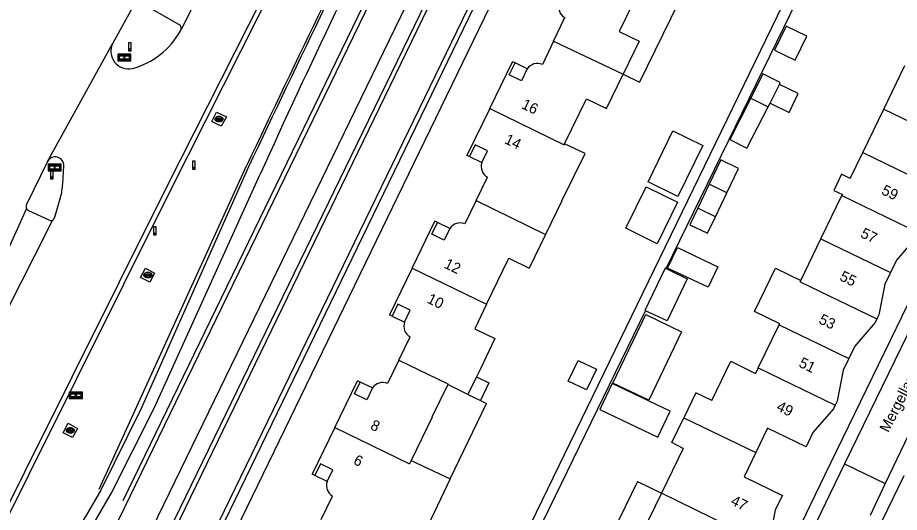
# Model space of a CAD drawing. Extents: x 194485 to 197793, y 468269 to 470822.
# Drawn here: x 196919.9 to 197019.3, y 469495.9 to 469551.6 of the extents above; entities that cross this region are included whole.
import ezdxf

# ---------------------------------------------------------------- set-up
doc = ezdxf.new("R2010")
doc.units = 0
for name, color, linetype in [('BGT begrenzing pand op maaiveld onder overbouw', 7, 'Continuous'), ('BGT grensvlak gebouwinstallatie plus 1', 7, 'Continuous'), ('BGT grensvlak onbegroeid terreindeel', 7, 'Continuous'), ('BGT grensvlak ondersteunend wegdeel', 7, 'Continuous'), ('BGT grensvlak overig bouwwerk uitbreiding populatie', 7, 'Continuous'), ('BGT grensvlak pand deel overbouw', 7, 'Continuous'), ('BGT grensvlak pand op maaiveld', 7, 'Continuous'), ('BGT grensvlak pand op maaiveld LR', 7, 'Continuous'), ('BGT grensvlak wegdeel', 7, 'Continuous'), ('BGT lijnelement scheiding geluidsscherm', 7, 'Continuous'), ('BGT lijnelement scheiding hek', 7, 'Continuous'), ('BGT puntobject bord verkeersbord', 7, 'Continuous'), ('BGT puntobject paal portaal', 7, 'Continuous'), ('BGT puntobject paal verkeersregelinstallatiepaal', 7, 'Continuous'), ('BGT puntobject put kolk', 7, 'Continuous'), ('BGT tekst huisnummerreeks', 7, 'Continuous'), ('BGT tekst openbare ruimte label weg', 7, 'Continuous')]:
    doc.layers.add(name, color=color, linetype=linetype)

msp = doc.modelspace()

# ---------------------------------------------------------------- linework, layer by layer
at = {"layer": 'BGT begrenzing pand op maaiveld onder overbouw'}
for points in [[(196977.341, 469545.856), (196976.687, 469544.528), (196975.309, 469545.207), (196975.957, 469546.538)], [(196972.214, 469535.298), (196972.86, 469536.629), (196971.465, 469537.307), (196970.817, 469535.976)], [(196968.621, 469527.873), (196967.982, 469526.537), (196966.564, 469527.216), (196967.21, 469528.548)], [(196963.51, 469517.314), (196964.152, 469518.647), (196962.738, 469519.328), (196962.093, 469517.996)], [(196959.899, 469509.884), (196959.259, 469508.549), (196957.843, 469509.227), (196958.489, 469510.559)], [(196954.778, 469499.332), (196955.421, 469500.664), (196954.018, 469501.342), (196953.372, 469500.011)]]:
    msp.add_lwpolyline(points, dxfattribs=at)
at = {"layer": 'BGT grensvlak gebouwinstallatie plus 1'}
for p, q in [((196994.355, 469553.268), (196990.003, 469544.356)), ((196988.146, 469545.263), (196990.003, 469544.356)), ((196970.652, 469509.169), (196972.051, 469508.491)), ((196972.051, 469508.491), (196972.749, 469508.153)), ((196968.632, 469499.657), (196972.749, 469508.153)), ((196989.765, 469499.347), (196985.951, 469491.492)), ((196989.765, 469499.347), (196992.464, 469498.036))]:
    msp.add_line(p, q, dxfattribs=at)
for points in [[(197004.714, 469541.995), (197006.847, 469540.948), (197007.892, 469543.079), (197005.76, 469544.125)], [(196997.112, 469537.23), (196994.316, 469531.488), (196990.952, 469533.126), (196993.748, 469538.868), (196997.112, 469537.23)], [(196994.263, 469530.824), (196991.97, 469526.159), (196988.432, 469527.898), (196990.725, 469532.563), (196994.263, 469530.824)], [(196996.556, 469530.148), (196995.675, 469528.279), (196997.664, 469527.356), (196998.543, 469529.202)], [(196994.26, 469525.719), (196998.84, 469523.558), (196997.745, 469521.238), (196993.165, 469523.398), (196994.26, 469525.719)], [(196990.689, 469518.161), (196994.718, 469516.235), (196991.029, 469508.519), (196987, 469510.446), (196990.689, 469518.161)], [(196971.608, 469511.142), (196973.008, 469510.464), (196972.051, 469508.491)], [(196985.513, 469507.465), (196992.056, 469504.341), (196993.455, 469507.271), (196986.912, 469510.395), (196985.513, 469507.465)]]:
    msp.add_lwpolyline(points, dxfattribs=at)
at = {"layer": 'BGT grensvlak onbegroeid terreindeel'}
for points in [[(196941.771, 469539.933), (196942.316, 469540.98), (196943.437, 469540.456), (196942.833, 469539.407), (196941.771, 469539.933)], [(196933.719, 469522.35), (196934.294, 469523.398), (196935.312, 469522.822), (196934.784, 469521.806), (196933.719, 469522.35)], [(196925.017, 469504.842), (196925.564, 469505.907), (196926.617, 469505.329), (196926.053, 469504.307), (196925.017, 469504.842)]]:
    msp.add_lwpolyline(points, dxfattribs=at)
at = {"layer": 'BGT grensvlak ondersteunend wegdeel'}
for p, q in [((196938.063, 469550.891), (196933.71, 469553.367)), ((196923.423, 469528.796), (196921.138, 469529.879))]:
    msp.add_line(p, q, dxfattribs=at)
for centre, radius, start, end in [((196937.846, 469550.459), 0.484, 343.31617, 63.29882), ((196921.319, 469530.329), 0.485, 203.20244, 248.10962), ((196923.589, 469529.25), 0.484, 249.93447, 298.68678)]:
    msp.add_arc(centre, radius, start, end, dxfattribs=at)
at = {"layer": 'BGT grensvlak overig bouwwerk uitbreiding populatie'}
for points in [[(197007.548, 469546.854), (197008.857, 469549.553), (197006.517, 469550.688), (197005.208, 469547.988), (197007.548, 469546.854)], [(196981.954, 469510.664), (196983.089, 469513.003), (196985.158, 469511.999), (196984.023, 469509.66), (196981.954, 469510.664)]]:
    msp.add_lwpolyline(points, dxfattribs=at)
at = {"layer": 'BGT grensvlak pand deel overbouw'}
for p, q in [((196977.341, 469545.856), (196975.957, 469546.538)), ((196970.817, 469535.976), (196972.214, 469535.298)), ((196968.621, 469527.873), (196967.21, 469528.548)), ((196962.093, 469517.996), (196963.51, 469517.314)), ((196959.899, 469509.884), (196958.489, 469510.559)), ((196954.778, 469499.332), (196953.372, 469500.011))]:
    msp.add_line(p, q, dxfattribs=at)
at = {"layer": 'BGT grensvlak pand op maaiveld'}
for p, q in [((196980.298, 469549.008), (196981.558, 469551.648)), ((196980.298, 469549.008), (196979.039, 469546.368)), ((196973.1, 469541.398), (196975.669, 469546.679)), ((196975.957, 469546.538), (196975.669, 469546.679)), ((197017.536, 469541.333), (197019.917, 469546.243)), ((197004.714, 469541.995), (197005.76, 469544.125)), ((196973.1, 469541.398), (196970.531, 469536.116)), ((197004.513, 469541.585), (197004.714, 469541.995)), ((197015.158, 469536.432), (197017.536, 469541.333)), ((197013.746, 469533.522), (197015.158, 469536.432)), ((196970.817, 469535.976), (196970.531, 469536.116)), ((196971.562, 469531.03), (196972.844, 469533.657)), ((196997.833, 469532.857), (196996.556, 469530.148)), ((196998.543, 469529.202), (196999.819, 469531.884)), ((197010.448, 469526.721), (197012.803, 469531.577)), ((197012.803, 469531.577), (197012.862, 469531.698)), ((196971.562, 469531.03), (196970.281, 469528.405)), ((196981.234, 469531.006), (196979.393, 469527.209)), ((196998.543, 469529.202), (196996.556, 469530.148)), ((196964.364, 469523.411), (196966.922, 469528.686)), ((196967.21, 469528.548), (196966.922, 469528.686)), ((196979.393, 469527.209), (196977.548, 469523.403)), ((197008.164, 469522.014), (197010.448, 469526.721)), ((196964.364, 469523.411), (196961.805, 469518.135)), ((196962.093, 469517.996), (196961.805, 469518.135)), ((197003.386, 469512.162), (197005.741, 469517.017)), ((197005.741, 469517.017), (197005.797, 469517.133)), ((196962.845, 469513.031), (196964.117, 469515.658)), ((196962.845, 469513.031), (196961.574, 469510.408)), ((196972.048, 469512.049), (196971.608, 469511.142)), ((197003.386, 469512.162), (197003.081, 469511.533)), ((196955.643, 469505.423), (196958.201, 469510.697)), ((196958.489, 469510.559), (196958.201, 469510.697)), ((196971.608, 469511.142), (196970.652, 469509.169)), ((196970.652, 469509.169), (196968.366, 469510.277)), ((196993.622, 469503.723), (196994.988, 469506.536)), ((196955.643, 469505.423), (196953.085, 469500.15)), ((196994.932, 469503.078), (196993.622, 469503.723)), ((196994.932, 469503.078), (196992.464, 469498.036)), ((196964.25, 469501.698), (196968.632, 469499.657)), ((196953.372, 469500.011), (196953.085, 469500.15)), ((196968.632, 469499.657), (196964.164, 469490.245)), ((196954.105, 469495.066), (196955.379, 469497.7)), ((196992.464, 469498.036), (196990.012, 469492.987))]:
    msp.add_line(p, q, dxfattribs=at)
for points in [[(196990.222, 469555.287), (196987.686, 469550.094), (196989.954, 469548.995), (196988.146, 469545.263)], [(196981.544, 469537.42), (196984.007, 469542.498), (196986.275, 469541.4), (196988.146, 469545.263)], [(197005.76, 469544.125), (197005.863, 469544.335), (197003.889, 469545.305), (197002.539, 469542.555)], [(197002.539, 469542.555), (197000.184, 469537.918), (197002.101, 469536.911), (197004.513, 469541.585)], [(196981.234, 469531.006), (196983.876, 469536.308), (196981.544, 469537.42)], [(196999.819, 469531.884), (197001.157, 469534.623), (196999.171, 469535.596), (196997.833, 469532.857)], [(197013.746, 469533.522), (197012.775, 469533.993), (197011.891, 469532.169), (197012.862, 469531.698)], [(197021.468, 469527.374), (197021.279, 469526.989), (197018.978, 469524.3), (197018.303, 469522.911)], [(196972.758, 469519.34), (196975.262, 469524.511), (196977.548, 469523.403)], [(196992.98, 469523.34), (196992.872, 469523.392), (196990.606, 469518.627), (196990.673, 469518.596)], [(197005.797, 469517.133), (197002.969, 469518.495), (197005.324, 469523.383), (197008.164, 469522.014)], [(196992.98, 469523.34), (196995.358, 469522.21), (196993.092, 469517.445), (196990.673, 469518.596)], [(197018.303, 469522.911), (197017.665, 469521.599), (197016.97, 469518.129), (197016.751, 469517.665)], [(196972.758, 469519.34), (196971.409, 469516.556), (196973.695, 469515.448), (196972.048, 469512.049)], [(197016.751, 469517.665), (197016.565, 469517.273), (197014.271, 469514.593), (197013.596, 469513.207)], [(196998.156, 469508.473), (197000.269, 469512.893), (197003.081, 469511.533)], [(197013.596, 469513.207), (197012.949, 469511.877), (197012.27, 469508.417), (197012.057, 469507.956)], [(196968.366, 469510.277), (196966.586, 469506.606), (196966.622, 469506.589), (196964.25, 469501.698)], [(196998.156, 469508.473), (196996.354, 469509.35), (196994.988, 469506.536)], [(197012.057, 469507.956), (197011.867, 469507.545), (197009.527, 469504.88), (197008.766, 469503.265), (197004.434, 469505.351), (197003.097, 469502.599)], [(197003.097, 469502.599), (197001.775, 469499.877), (197006.106, 469497.774), (197005.271, 469496.131), (197004.638, 469492.696), (197004.403, 469492.195)]]:
    msp.add_lwpolyline(points, dxfattribs=at)
for centre, radius, start, end in [((196982.273, 469552.855), 1.403, 161.84563, 239.3581), ((196978.484, 469545.138), 1.35, 65.70829, 147.85111), ((196973.531, 469534.862), 1.388, 161.69861, 240.3062), ((196969.781, 469527.11), 1.388, 68.8789, 146.66053), ((196964.771, 469516.837), 1.348, 159.26409, 240.99632), ((196961.062, 469509.105), 1.4, 68.55566, 146.18744), ((196956.093, 469498.889), 1.387, 161.39403, 239.03942)]:
    msp.add_arc(centre, radius, start, end, dxfattribs=at)
at = {"layer": 'BGT grensvlak pand op maaiveld LR'}
for p, q in [((196980.298, 469549.008), (196988.146, 469545.263)), ((197002.539, 469542.555), (197004.513, 469541.585)), ((196973.1, 469541.398), (196981.493, 469537.315)), ((197017.536, 469541.333), (197026.193, 469537.134)), ((196981.493, 469537.315), (196981.544, 469537.42)), ((197015.158, 469536.432), (197023.012, 469532.623)), ((196999.819, 469531.884), (196997.833, 469532.857)), ((197012.803, 469531.577), (197021.468, 469527.374)), ((196971.562, 469531.03), (196979.393, 469527.209)), ((197010.448, 469526.721), (197018.303, 469522.911)), ((196964.364, 469523.411), (196972.758, 469519.34)), ((197008.092, 469521.865), (197008.164, 469522.014)), ((197008.092, 469521.865), (197016.751, 469517.665)), ((197005.741, 469517.017), (197013.596, 469513.207)), ((197003.386, 469512.162), (197012.057, 469507.956)), ((196994.988, 469506.536), (197003.097, 469502.599)), ((196955.643, 469505.423), (196964.073, 469501.334)), ((196964.25, 469501.698), (196964.073, 469501.334)), ((197000, 469494.349), (196992.464, 469498.036))]:
    msp.add_line(p, q, dxfattribs=at)
msp.add_lwpolyline([(196962.845, 469513.031), (196968.397, 469510.342), (196968.366, 469510.277)], dxfattribs=at)
at = {"layer": 'BGT grensvlak wegdeel'}
for p, q in [((197041.697, 469563.613), (197010.842, 469500)), ((196974.703, 469561.079), (196941.245, 469492.053)), ((196992.98, 469523.34), (197007.815, 469553.727)), ((196933.042, 469553.197), (196930.607, 469548.757)), ((196938.233, 469550.17), (196938.309, 469550.32)), ((196923.251, 469535.439), (196930.607, 469548.757)), ((197031.793, 469539.818), (197013.113, 469501.341)), ((196923.251, 469535.439), (196920.898, 469530.587)), ((196924.962, 469532.921), (196925.099, 469534.936)), ((196924.065, 469529.16), (196924.723, 469531.368)), ((196920.873, 469530.138), (196913.804, 469514.499)), ((196974.539, 469485.423), (196990.673, 469518.596)), ((197022.091, 469508.361), (197017.695, 469499.116)), ((197013.113, 469501.341), (196973.808, 469420.378)), ((197013.113, 469501.341), (197017.695, 469499.116)), ((197010.842, 469500), (197000, 469477.648)), ((197017.695, 469499.116), (197015.983, 469495.516))]:
    msp.add_line(p, q, dxfattribs=at)
for points in [[(196997.936, 469668.445), (196997.746, 469668.042), (196997.25, 469667.234), (196990.444, 469653.481), (196967.805, 469608.71), (196962.124, 469597.598), (196950.747, 469574.821), (196938.309, 469550.32)], [(196897.067, 469451.551), (196896.58, 469451.785), (196900.495, 469459.935), (196905.056, 469469.263), (196915.308, 469489.702), (196936.699, 469532.551), (196958.295, 469575.32), (196979.341, 469617.182), (196994.142, 469646.569), (197003.69, 469665.723)], [(196897.067, 469451.551), (196900.981, 469459.699), (196905.54, 469469.023), (196915.791, 469489.46), (196937.182, 469532.308), (196958.777, 469575.078), (196979.823, 469616.938), (196994.625, 469646.328), (197004.173, 469665.482)], [(196929.961, 469492.33), (196966.155, 469566.891), (196991.33, 469618.862)], [(196932.376, 469484.358), (196971.073, 469564.083), (196995.606, 469614.687)], [(196931.162, 469485.952), (196935.742, 469495.444), (196969.431, 469564.902), (196993.18, 469613.719)], [(196998.345, 469608.6), (196937.162, 469482.348), (196921.058, 469449.274)], [(196922.652, 469448.771), (196977.365, 469561.654), (197000.01, 469608.249)], [(197017.549, 469576.603), (196975.833, 469490.643), (196973.661, 469486.167)], [(196937.576, 469493.841), (196937.59, 469493.871), (196971.01, 469562.821)], [(196945.915, 469534.814), (196933.82, 469507.572), (196929.261, 469498.362), (196927.635, 469495.567), (196926.065, 469493.022), (196922.775, 469486.435)], [(196928.234, 469494.217), (196930.435, 469497.977), (196935.267, 469507.598), (196947.236, 469533.985)], [(196914.217, 469509.915), (196923.41, 469527.939), (196923.821, 469528.826)], [(197021.762, 469492.865), (197017.389, 469494.993), (197019.813, 469500)]]:
    msp.add_lwpolyline(points, dxfattribs=at)
for centre, radius, start, end in [((198953.06, 468587.528), 2219.455, 153.702075, 154.734717), ((197632.831, 469226.179), 751.521, 152.762047, 155.821762), ((196930.528, 469554.369), 8.775, 285.12854, 331.41266), ((196932.404, 469547.862), 2.007, 153.53207, 281.90088), ((196924.113, 469534.959), 0.986, 358.66927, 150.87822), ((196916.631, 469533.408), 8.345, 345.84901, 356.65312), ((196921.321, 469530.338), 0.491, 149.5625, 204.0637), ((196923.584, 469529.255), 0.49, 298.87479, 348.82604)]:
    msp.add_arc(centre, radius, start, end, dxfattribs=at)
at = {"layer": 'BGT lijnelement scheiding geluidsscherm'}
msp.add_line((196929.057, 469498.458), (196945.686, 469534.927), dxfattribs=at)
msp.add_arc((199034.918, 468547.703), 2310.736, 153.715925, 154.707883, dxfattribs=at)
at = {"layer": 'BGT lijnelement scheiding hek'}
msp.add_lwpolyline([(196931.776, 469497.193), (196990.912, 469619.158), (196991.364, 469620.101), (197013.876, 469666.566)], dxfattribs=at)
at = {"layer": 'BGT puntobject bord verkeersbord'}
for points in [[(196931.162, 469547.524), (196931.162, 469546.774), (196932.662, 469546.774), (196932.662, 469547.524)], [(196932.562, 469547.424), (196932.562, 469546.874), (196931.262, 469546.874), (196931.262, 469547.424)], [(196931.262, 469547.424), (196931.262, 469546.874), (196932.562, 469546.874), (196932.562, 469547.424)], [(196932.462, 469547.324), (196932.462, 469546.974), (196931.362, 469546.974), (196931.362, 469547.324)], [(196923.306, 469535.124), (196923.306, 469534.374), (196924.806, 469534.374), (196924.806, 469535.124)], [(196924.706, 469535.024), (196924.706, 469534.474), (196923.406, 469534.474), (196923.406, 469535.024)], [(196923.406, 469535.024), (196923.406, 469534.474), (196924.706, 469534.474), (196924.706, 469535.024)], [(196924.606, 469534.924), (196924.606, 469534.574), (196923.506, 469534.574), (196923.506, 469534.924)], [(196925.696, 469509.431), (196925.696, 469508.681), (196927.196, 469508.681), (196927.196, 469509.431)], [(196927.096, 469509.331), (196927.096, 469508.781), (196925.796, 469508.781), (196925.796, 469509.331)], [(196925.796, 469509.331), (196925.796, 469508.781), (196927.096, 469508.781), (196927.096, 469509.331)], [(196926.996, 469509.231), (196926.996, 469508.881), (196925.896, 469508.881), (196925.896, 469509.231)]]:
    msp.add_lwpolyline(points, close=True, dxfattribs=at)
for centre, start, end in [((196931.912, 469547.149), 0, 180), ((196931.912, 469547.149), 180, 0), ((196924.056, 469534.749), 0, 180), ((196924.056, 469534.749), 180, 0), ((196926.446, 469509.056), 0, 180), ((196926.446, 469509.056), 180, 0)]:
    msp.add_arc(centre, 0.1, start, end, dxfattribs=at)
at = {"layer": 'BGT puntobject paal portaal'}
for points in [[(196932.666, 469548.803), (196932.366, 469548.803), (196932.366, 469547.903), (196932.516, 469547.903)], [(196932.516, 469547.903), (196932.666, 469547.903), (196932.666, 469548.803)], [(196939.892, 469535.457), (196939.592, 469535.457), (196939.592, 469534.557), (196939.742, 469534.557)], [(196939.742, 469534.557), (196939.892, 469534.557), (196939.892, 469535.457)]]:
    msp.add_lwpolyline(points, dxfattribs=at)
for centre, start, end in [((196932.516, 469548.003), 0, 180), ((196932.516, 469548.003), 0, 180), ((196932.516, 469548.003), 180, 0), ((196932.516, 469548.003), 180, 270), ((196932.516, 469548.003), 270, 0), ((196939.742, 469534.657), 0, 180), ((196939.742, 469534.657), 0, 180), ((196939.742, 469534.657), 180, 0), ((196939.742, 469534.657), 180, 270), ((196939.742, 469534.657), 270, 0)]:
    msp.add_arc(centre, 0.1, start, end, dxfattribs=at)
at = {"layer": 'BGT puntobject paal verkeersregelinstallatiepaal'}
for points in [[(196923.901, 469534.377), (196923.601, 469534.377), (196923.601, 469533.477), (196923.751, 469533.477)], [(196923.751, 469533.477), (196923.901, 469533.477), (196923.901, 469534.377)], [(196935.51, 469528.051), (196935.21, 469528.051), (196935.21, 469527.151), (196935.36, 469527.151)], [(196935.36, 469527.151), (196935.51, 469527.151), (196935.51, 469528.051)]]:
    msp.add_lwpolyline(points, dxfattribs=at)
for centre, start, end in [((196923.751, 469533.577), 0, 180), ((196923.751, 469533.577), 0, 180), ((196923.751, 469533.577), 180, 0), ((196923.751, 469533.577), 180, 270), ((196923.751, 469533.577), 270, 0), ((196935.36, 469527.251), 0, 180), ((196935.36, 469527.251), 0, 180), ((196935.36, 469527.251), 180, 0), ((196935.36, 469527.251), 180, 270), ((196935.36, 469527.251), 270, 0)]:
    msp.add_arc(centre, 0.1, start, end, dxfattribs=at)
at = {"layer": 'BGT puntobject put kolk'}
for p, q in [((196942.485, 469540.248), (196942.328, 469540.248)), ((196942.328, 469540.174), (196942.485, 469540.174)), ((196942.828, 469540.248), (196942.671, 469540.248)), ((196942.671, 469540.174), (196942.828, 469540.174)), ((196934.468, 469522.66), (196934.311, 469522.66)), ((196934.311, 469522.585), (196934.468, 469522.585)), ((196934.811, 469522.66), (196934.654, 469522.66)), ((196934.654, 469522.585), (196934.811, 469522.585)), ((196925.727, 469505.139), (196925.57, 469505.139)), ((196925.57, 469505.063), (196925.727, 469505.063)), ((196926.07, 469505.139), (196925.913, 469505.139)), ((196925.913, 469505.063), (196926.07, 469505.063))]:
    msp.add_line(p, q, dxfattribs=at)
for centre, radius, start, end in [((196942.578, 469540.211), 0.1, 0, 180), ((196942.328, 469540.211), 0.0375, 90, 270), ((196942.578, 469540.211), 0.1, 157.97569, 180), ((196942.578, 469540.211), 0.1, 180, 202.02431), ((196942.578, 469540.211), 0.1, 180, 0), ((196942.578, 469540.211), 0.1, 0, 22.02431), ((196942.578, 469540.211), 0.1, 337.97569, 0), ((196942.828, 469540.211), 0.0375, 270, 90), ((196934.311, 469522.623), 0.0375, 90, 270), ((196934.561, 469522.623), 0.1, 0, 180), ((196934.561, 469522.623), 0.1, 157.97569, 180), ((196934.561, 469522.623), 0.1, 180, 202.02431), ((196934.561, 469522.623), 0.1, 180, 0), ((196934.561, 469522.623), 0.1, 0, 22.02431), ((196934.561, 469522.623), 0.1, 337.97569, 0), ((196934.811, 469522.623), 0.0375, 270, 90), ((196925.57, 469505.101), 0.0375, 90, 270), ((196925.82, 469505.101), 0.1, 0, 180), ((196925.82, 469505.101), 0.1, 157.97569, 180), ((196925.82, 469505.101), 0.1, 180, 202.02431), ((196925.82, 469505.101), 0.1, 180, 0), ((196925.82, 469505.101), 0.1, 0, 22.02431), ((196925.82, 469505.101), 0.1, 337.97569, 0), ((196926.07, 469505.101), 0.0375, 270, 90)]:
    msp.add_arc(centre, radius, start, end, dxfattribs=at)
for centre in [(196942.578, 469540.211), (196934.561, 469522.623), (196925.82, 469505.101)]:
    msp.add_ellipse(centre, major_axis=(0.392, 0), ratio=0.689655, dxfattribs=at)
for points in [[(196943.02, 469540.211), (196943.02, 469540.254), (196943.008, 469540.298), (196942.942, 469540.412), (196942.861, 469540.469), (196942.669, 469540.534), (196942.559, 469540.54), (196942.356, 469540.499), (196942.265, 469540.452), (196942.162, 469540.335), (196942.137, 469540.275), (196942.135, 469540.153), (196942.159, 469540.092), (196942.243, 469539.993), (196942.302, 469539.954), (196942.481, 469539.886), (196942.615, 469539.879), (196942.848, 469539.941), (196942.948, 469540.01), (196943.011, 469540.135), (196943.02, 469540.173), (196943.02, 469540.211)], [(196935.003, 469522.623), (196935.003, 469522.666), (196934.991, 469522.71), (196934.925, 469522.824), (196934.844, 469522.881), (196934.652, 469522.946), (196934.542, 469522.952), (196934.339, 469522.911), (196934.248, 469522.864), (196934.145, 469522.747), (196934.12, 469522.687), (196934.118, 469522.565), (196934.142, 469522.504), (196934.226, 469522.405), (196934.285, 469522.366), (196934.464, 469522.298), (196934.598, 469522.291), (196934.831, 469522.353), (196934.931, 469522.422), (196934.994, 469522.547), (196935.003, 469522.585), (196935.003, 469522.623)], [(196926.262, 469505.101), (196926.262, 469505.144), (196926.25, 469505.188), (196926.184, 469505.302), (196926.103, 469505.359), (196925.911, 469505.424), (196925.801, 469505.43), (196925.598, 469505.389), (196925.507, 469505.342), (196925.404, 469505.225), (196925.379, 469505.165), (196925.377, 469505.043), (196925.401, 469504.982), (196925.485, 469504.883), (196925.544, 469504.844), (196925.723, 469504.776), (196925.857, 469504.769), (196926.09, 469504.831), (196926.19, 469504.9), (196926.253, 469505.025), (196926.262, 469505.063), (196926.262, 469505.101)]]:
    msp.add_open_spline(points, degree=3, dxfattribs=at)

# ---------------------------------------------------------------- texts
at = {"layer": 'BGT tekst huisnummerreeks'}
for s, p in [('16', (196976.592, 469541.474)), ('14', (196974.672, 469537.523)), ('59', (197017.169, 469531.791)), ('57', (197014.815, 469526.935)), ('12', (196967.858, 469523.485)), ('55', (197012.456, 469522.082)), ('10', (196965.942, 469519.543)), ('53', (197010.107, 469517.228)), ('51', (197007.857, 469512.328)), ('49', (197005.337, 469507.408)), ('8', (196959.55, 469505.296)), ('6', (196957.639, 469501.353)), ('47', (197000.184, 469496.781))]:
    msp.add_text(s, height=1.2, rotation=334.1, dxfattribs=at).set_placement(p)
at = {"layer": 'BGT tekst openbare ruimte label weg'}
msp.add_text('Mergelland', height=1.2, rotation=63, dxfattribs=at).set_placement((197018.054, 469504.787))

doc.saveas('drawing.dxf')
